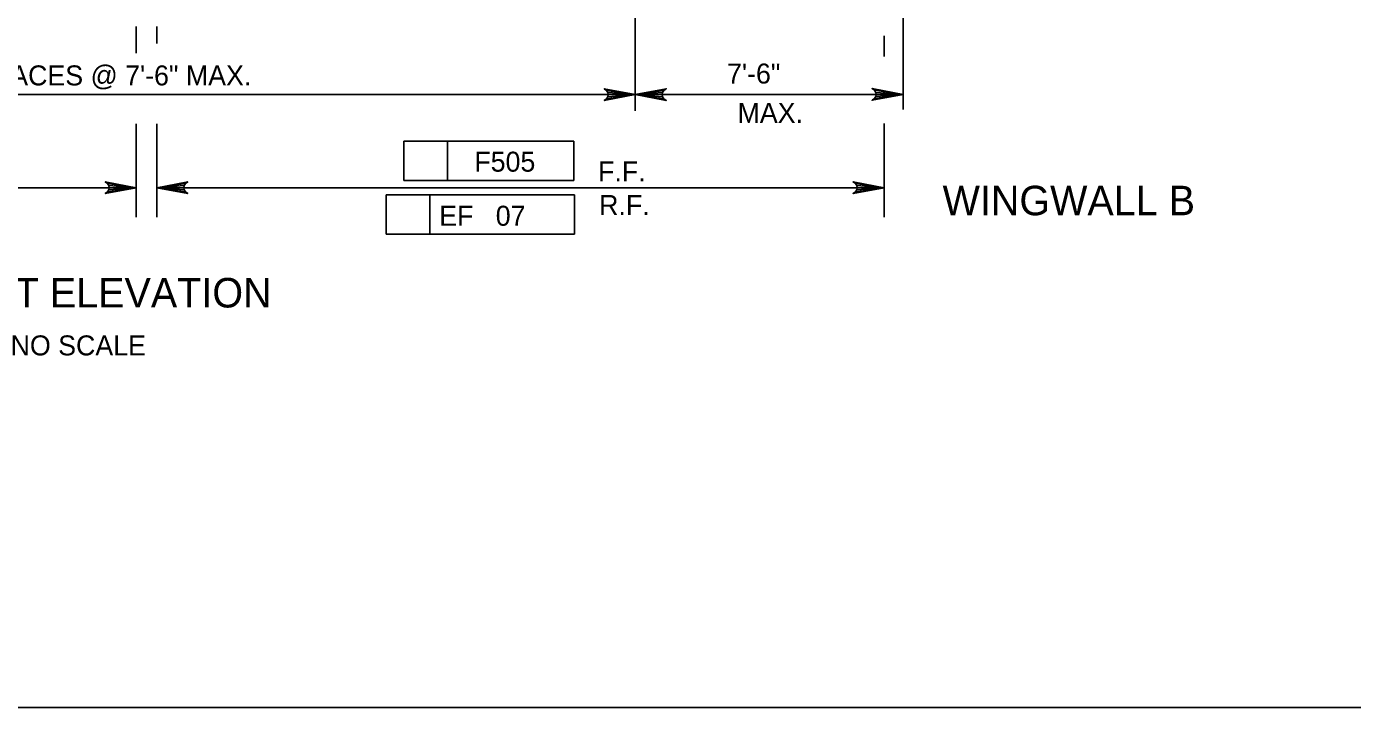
# Model space of a CAD drawing. Extents: x 638340 to 640242, y 295465 to 298435.
# Drawn here: x 638759.1 to 638957.8, y 297262.5 to 297364.6 of the extents above; entities that cross this region are included whole.
import ezdxf

# ---------------------------------------------------------------- set-up
doc = ezdxf.new("R2010")
doc.units = 0
for name, color, linetype in [('2', 7, 'Continuous'), ('3', 7, 'Continuous'), ('Level 3', 7, 'Continuous'), ('Level 4', 7, 'Continuous'), ('Level 5', 7, 'Continuous')]:
    doc.layers.add(name, color=color, linetype=linetype)

msp = doc.modelspace()

# ---------------------------------------------------------------- linework, layer by layer
at = {"layer": '2'}
msp.add_line((639261.46, 297262.46), (638475.46, 297262.46), dxfattribs=at)
at = {"layer": 'Level 3'}
for p, q in [((638890.47, 297375.58), (638890.47, 297352.14)), ((638775.51, 297364.61), (638775.51, 297360.6)), ((638778.58, 297364.61), (638778.58, 297362.06)), ((638887.63, 297363.23), (638887.63, 297360.1)), ((638890.47, 297354.39), (638609.81, 297354.39)), ((638775.51, 297350), (638775.51, 297336.01)), ((638778.58, 297350), (638778.58, 297336.01)), ((638887.63, 297350.08), (638887.63, 297336.01)), ((638815.61, 297341.52), (638815.61, 297347.41)), ((638815.61, 297347.41), (638841.1, 297347.41)), ((638822.19, 297341.52), (638822.19, 297347.41)), ((638841.1, 297347.41), (638841.1, 297341.52)), ((638841.1, 297341.52), (638815.61, 297341.52)), ((638775.51, 297340.43), (638661.43, 297340.43)), ((638887.63, 297340.43), (638778.58, 297340.43)), ((638812.96, 297339.35), (638841.19, 297339.35)), ((638812.96, 297333.45), (638812.96, 297339.35)), ((638819.54, 297333.45), (638819.54, 297339.35)), ((638841.19, 297339.35), (638841.19, 297333.45)), ((638841.19, 297333.45), (638812.96, 297333.45))]:
    msp.add_line(p, q, dxfattribs=at)
for points in [[(638775.51, 297340.43), (638770.86, 297339.56), (638771.22, 297339.8), (638771.4, 297340.12), (638771.46, 297340.43), (638771.4, 297340.74), (638771.22, 297341.05), (638770.86, 297341.3), (638775.51, 297340.43), (638771.22, 297341.05), (638771.4, 297340.74), (638775.51, 297340.43), (638771.46, 297340.43), (638771.4, 297340.12), (638775.51, 297340.43), (638771.22, 297339.8)], [(638778.58, 297340.43), (638783.23, 297341.3), (638782.88, 297341.05), (638782.69, 297340.74), (638782.64, 297340.43), (638782.69, 297340.12), (638782.88, 297339.8), (638783.23, 297339.56), (638778.58, 297340.43), (638782.88, 297339.8), (638782.69, 297340.12), (638778.58, 297340.43), (638782.64, 297340.43), (638782.69, 297340.74), (638778.58, 297340.43), (638782.88, 297341.05)], [(638887.63, 297340.43), (638882.98, 297339.56), (638883.33, 297339.8), (638883.52, 297340.12), (638883.57, 297340.43), (638883.52, 297340.74), (638883.33, 297341.05), (638882.98, 297341.3), (638887.63, 297340.43), (638883.33, 297341.05), (638883.52, 297340.74), (638887.63, 297340.43), (638883.57, 297340.43), (638883.52, 297340.12), (638887.63, 297340.43), (638883.33, 297339.8)]]:
    msp.add_lwpolyline(points, dxfattribs=at)
for points in [[(638772.57, 297340.92), (638772.57, 297339.94), (638775.51, 297340.43)], [(638781.53, 297340.92), (638781.53, 297339.94), (638778.58, 297340.43)]]:
    msp.add_lwpolyline(points, close=True, dxfattribs=at)
at = {"layer": 'Level 4'}
for points in [[(638850.31, 297354.39), (638845.66, 297353.52), (638846.01, 297353.76), (638846.2, 297354.07), (638846.25, 297354.39), (638846.2, 297354.7), (638846.01, 297355.01), (638845.66, 297355.26), (638850.31, 297354.39), (638846.01, 297355.01), (638846.2, 297354.7), (638850.31, 297354.39), (638846.25, 297354.39), (638846.2, 297354.07), (638850.31, 297354.39), (638846.01, 297353.76)], [(638850.31, 297354.39), (638854.96, 297353.52), (638854.6, 297353.76), (638854.42, 297354.07), (638854.36, 297354.39), (638854.42, 297354.7), (638854.6, 297355.01), (638854.96, 297355.26), (638850.31, 297354.39), (638854.6, 297355.01), (638854.42, 297354.7), (638850.31, 297354.39), (638854.36, 297354.39), (638854.42, 297354.07), (638850.31, 297354.39), (638854.6, 297353.76)], [(638890.46, 297354.42), (638885.81, 297353.55), (638886.17, 297353.8), (638886.36, 297354.11), (638886.41, 297354.42), (638886.36, 297354.73), (638886.17, 297355.04), (638885.81, 297355.29), (638890.46, 297354.42), (638886.17, 297355.04), (638886.36, 297354.73), (638890.46, 297354.42), (638886.41, 297354.42), (638886.36, 297354.11), (638890.46, 297354.42), (638886.17, 297353.8)]]:
    msp.add_lwpolyline(points, dxfattribs=at)
at = {"layer": 'Level 5'}
msp.add_line((638850.31, 297351.96), (638850.31, 297398.37), dxfattribs=at)

# ---------------------------------------------------------------- texts
at = {"layer": '3'}
for s, height, p in [('WINGWALL B', 4.429, (638896.39, 297336.29)), ('ABUTMENT ELEVATION', 4.4294, (638728.33, 297322.46)), ('NO SCALE', 3, (638756.67, 297315.27))]:
    msp.add_text(s, height=height, dxfattribs=at).set_placement(p)
at = {"layer": 'Level 3'}
for s, height, p in [('EQUAL SPACES @ 7\'-6" MAX.', 3.0001, (638736.55, 297355.77)), ('7\'-6"', 3, (638864.08, 297356.05)), ('MAX.', 3, (638865.65, 297350.15)), ('F505', 3, (638826.19, 297342.83)), ('F.F.', 3, (638844.74, 297341.38)), ('R.F.', 3, (638844.9, 297336.33)), ('EF   07', 3, (638820.93, 297334.72))]:
    msp.add_text(s, height=height, dxfattribs=at).set_placement(p)

doc.saveas('drawing.dxf')
